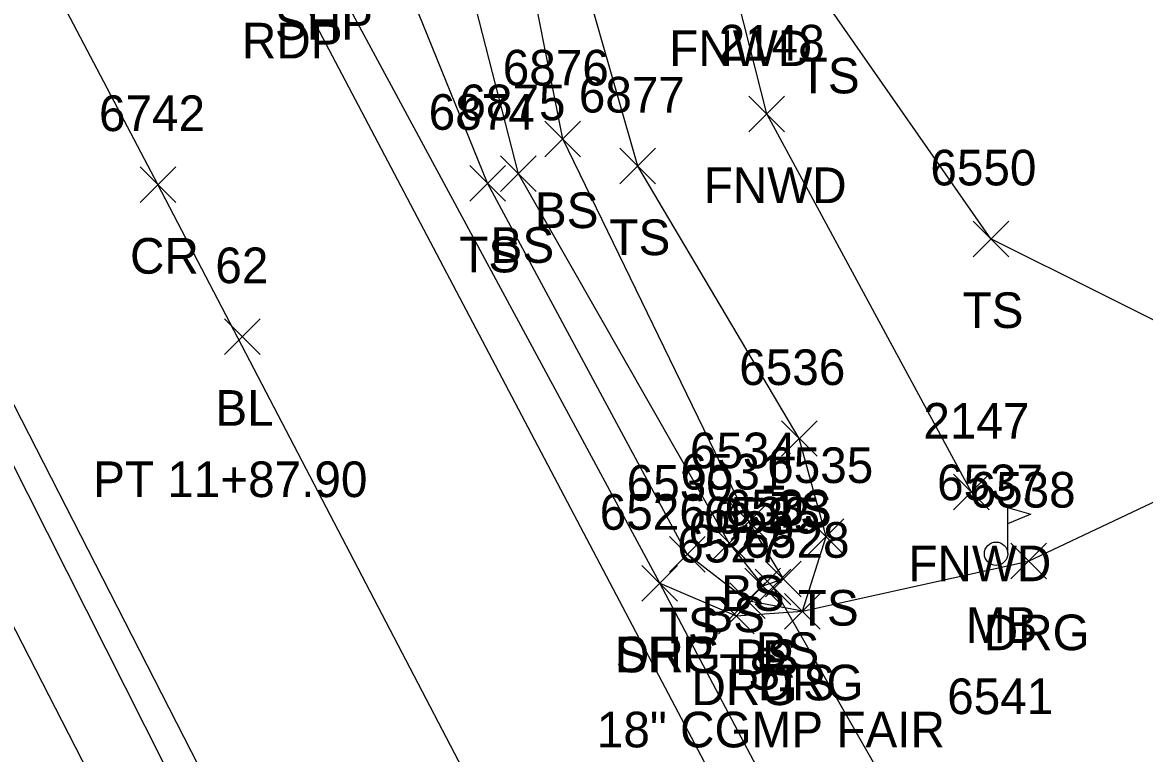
# Model space of a CAD drawing. Extents: x 1439173 to 1457902, y 641926 to 659889.
# Drawn here: x 1448865.4 to 1448928.4, y 643721.4 to 643762.4 of the extents above; entities that cross this region are included whole.
import ezdxf

# ---------------------------------------------------------------- set-up
doc = ezdxf.new("R2010")
doc.units = 0
for name, color, linetype in [('C_A', 7, 'Continuous'), ('C_C', 7, 'Continuous'), ('C_I', 7, 'Continuous'), ('C_TIC', 7, 'Continuous'), ('D_A', 7, 'Continuous'), ('D_C', 7, 'Continuous'), ('D_I', 7, 'Continuous'), ('D_TIC', 7, 'Continuous'), ('DCP', 7, 'Continuous'), ('L_A', 7, 'Continuous'), ('L_C', 7, 'Continuous'), ('L_I', 7, 'Continuous'), ('L_TIC', 7, 'Continuous'), ('LELB', 7, 'Continuous'), ('LFNC', 7, 'Continuous'), ('LMB', 7, 'Continuous'), ('P_A', 7, 'Continuous'), ('P_I', 7, 'Continuous'), ('P_TIC', 7, 'Continuous'), ('PET', 7, 'Continuous'), ('PRC', 7, 'Continuous'), ('PSP', 7, 'Continuous'), ('R_A', 7, 'Continuous'), ('R_I', 7, 'Continuous'), ('R_TIC', 7, 'Continuous'), ('RDG', 7, 'Continuous')]:
    doc.layers.add(name, color=color, linetype=linetype)

msp = doc.modelspace()

# ---------------------------------------------------------------- linework, layer by layer
at = {"layer": 'C_TIC'}
for points in [[(1448876.776, 643743.793), (1448878.776, 643745.793)], [(1448878.776, 643743.793), (1448876.776, 643745.793)]]:
    msp.add_lwpolyline(points, dxfattribs=at)
at = {"layer": 'D_TIC'}
for points in [[(1448906.548, 643729.752), (1448908.548, 643731.752)], [(1448908.548, 643729.752), (1448906.548, 643731.752)]]:
    msp.add_lwpolyline(points, dxfattribs=at)
at = {"layer": 'DCP'}
msp.add_lwpolyline([(1448919.882, 643709.176), (1448907.548, 643730.752)], dxfattribs=at)
at = {"layer": 'L_TIC'}
for points in [[(1448906.192, 643756.286), (1448908.192, 643758.286)], [(1448908.192, 643756.286), (1448906.192, 643758.286)], [(1448894.749, 643754.884), (1448896.749, 643756.884)], [(1448896.749, 643754.884), (1448894.749, 643756.884)], [(1448898.961, 643753.367), (1448900.961, 643755.367)], [(1448900.961, 643753.367), (1448898.961, 643755.367)], [(1448892.263, 643752.935), (1448894.263, 643754.935)], [(1448894.263, 643752.935), (1448892.263, 643754.935)], [(1448890.538, 643752.399), (1448892.538, 643754.399)], [(1448892.538, 643752.399), (1448890.538, 643754.399)], [(1448918.768, 643749.279), (1448920.768, 643751.279)], [(1448920.768, 643749.279), (1448918.768, 643751.279)], [(1448908.016, 643738.08), (1448910.016, 643740.08)], [(1448910.016, 643738.08), (1448908.016, 643740.08)], [(1448917.675, 643735.073), (1448919.675, 643737.073)], [(1448919.675, 643735.073), (1448917.675, 643737.073)], [(1448905.193, 643733.411), (1448907.193, 643735.411)], [(1448907.193, 643733.411), (1448905.193, 643735.411)], [(1448909.528, 643732.582), (1448911.528, 643734.582)], [(1448911.528, 643732.582), (1448909.528, 643734.582)], [(1448904.092, 643732.215), (1448906.092, 643734.215)], [(1448906.092, 643732.215), (1448904.092, 643734.215)], [(1448904.092, 643732.215), (1448906.092, 643734.215)], [(1448906.092, 643732.215), (1448904.092, 643734.215)], [(1448901.734, 643731.59), (1448903.734, 643733.59)], [(1448903.734, 643731.59), (1448901.734, 643733.59)], [(1448905.974, 643729.807), (1448907.974, 643731.807)], [(1448907.974, 643729.807), (1448905.974, 643731.807)], [(1448907.131, 643730.204), (1448909.131, 643732.204)], [(1448909.131, 643730.204), (1448907.131, 643732.204)], [(1448905.116, 643728.98), (1448907.116, 643730.98)], [(1448907.116, 643728.98), (1448905.116, 643730.98)], [(1448908.197, 643728.39), (1448910.197, 643730.39)], [(1448910.197, 643728.39), (1448908.197, 643730.39)], [(1448908.197, 643728.39), (1448910.197, 643730.39)], [(1448910.197, 643728.39), (1448908.197, 643730.39)]]:
    msp.add_lwpolyline(points, dxfattribs=at)
at = {"layer": 'LELB'}
for points in [[(1448909.197, 643729.39), (1448906.116, 643729.98), (1448902.734, 643732.59), (1448891.538, 643753.399), (1448885.605, 643768.019), (1448878.521, 643783.538), (1448870.378, 643798.091), (1448862.58, 643811.811), (1448854.276, 643826.812), (1448838.963, 643860.888), (1448826.836, 643881.165), (1448819.944, 643894.502), (1448797.652, 643933.24), (1448780.238, 643967.088), (1448761.694, 644002.145), (1448746.211, 644032.5), (1448726.199, 644073.88)], [(1448940.786, 643577.927), (1448919.269, 643624.155), (1448900.781, 643658.743), (1448885.804, 643689.165), (1448877.748, 643703.576), (1448856.466, 643745.026), (1448837.548, 643780.248), (1448824.279, 643805.438), (1448810.734, 643829.913), (1448787.199, 643874.285), (1448782.432, 643882.705), (1448771.37, 643901.555), (1448759.395, 643927.615), (1448747.423, 643949.444), (1448734.25, 643972.546), (1448714.165, 644015.511), (1448690.322, 644058.367)], [(1448905.092, 643733.215), (1448906.974, 643730.807), (1448908.131, 643731.204), (1448906.193, 643734.411), (1448895.749, 643755.884), (1448892.962, 643769.945), (1448887.765, 643800.921), (1448885.641, 643819.169), (1448893.676, 643829.162), (1448894.449, 643833.22), (1448892.201, 643837.365), (1448884.102, 643842.019), (1448882.434, 643835.273), (1448877.693, 643835.652), (1448876.059, 643854.096), (1448884.608, 643849.666), (1448903.911, 643861.643), (1448886.483, 643858.598), (1448878.127, 643861.993), (1448876.453, 643873.193), (1448877.428, 643885.559), (1448880.281, 643887.778)], [(1448905.092, 643733.215), (1448893.263, 643753.935), (1448889.417, 643768.961), (1448879.833, 643804.468), (1448871.354, 643828), (1448865.98, 643828.453)], [(1448909.197, 643729.39), (1448910.528, 643733.582), (1448909.016, 643739.08), (1448899.961, 643754.367), (1448895.29, 643770.696), (1448890.322, 643799.966), (1448905.192, 643812.204)], [(1448943.014, 643748.408), (1448932.363, 643744.003), (1448919.768, 643750.279), (1448910.582, 643763.441), (1448918.252, 643773.604), (1448934.127, 643789.397), (1448938.156, 643798.401)]]:
    msp.add_lwpolyline(points, dxfattribs=at)
at = {"layer": 'LFNC'}
msp.add_lwpolyline([(1448918.675, 643736.073), (1448907.192, 643757.286), (1448905.261, 643764.971), (1448906.724, 643772.007), (1448911.472, 643778.863)], dxfattribs=at)
at = {"layer": 'LMB'}
for p, q in [((1448920.708, 643735.218), (1448922.002, 643734.836)), ((1448920.714, 643732.626), (1448920.713, 643735.22)), ((1448920.713, 643734.319), (1448921.995, 643734.827)), ((1448920.058, 643732.617), (1448920.058, 643732.617))]:
    msp.add_line(p, q, dxfattribs=at)
msp.add_circle((1448920.058, 643732.617), 0.656, dxfattribs=at)
at = {"layer": 'P_TIC'}
for points in [[(1448872.044, 643752.326), (1448874.044, 643754.326)], [(1448874.044, 643752.326), (1448872.044, 643754.326)], [(1448900.189, 643729.961), (1448902.189, 643731.961)], [(1448902.189, 643729.961), (1448900.189, 643731.961)]]:
    msp.add_lwpolyline(points, dxfattribs=at)
at = {"layer": 'PET'}
for points in [[(1449162.581, 643198.272), (1449141.478, 643242.395), (1449121.689, 643284.019), (1449089.798, 643350.471), (1449063.608, 643404.763), (1449045.086, 643442.414), (1449024.862, 643484.454), (1449010.101, 643514.114), (1448990.81, 643553.035), (1448970.838, 643592.715), (1448947.224, 643637.956), (1448929.605, 643671.834), (1448913.026, 643703.205), (1448880.265, 643765.401), (1448860.142, 643803.648), (1448849.295, 643824.32), (1448831.931, 643856.996), (1448813.546, 643891.177), (1448792.864, 643930.507), (1448774.914, 643964.184), (1448756.706, 643999.716), (1448741.681, 644029.904), (1448721.663, 644072.108)], [(1449139.974, 643188.126), (1449117.597, 643232.767), (1449099.108, 643273.199), (1449066.342, 643340.972), (1449039.441, 643395.715), (1449020.72, 643432.948), (1449000.265, 643474.215), (1448984.453, 643505.698), (1448966.627, 643542.125), (1448946.778, 643580.795), (1448923.535, 643626.671), (1448906.333, 643660.758), (1448890.573, 643691.551), (1448882.774, 643706.141), (1448861.662, 643747.378), (1448842.888, 643782.499), (1448829.181, 643808.282), (1448815.052, 643835.061), (1448764.915, 643929.878), (1448739.21, 643978.475), (1448719.136, 644017.804), (1448697.573, 644061.644)]]:
    msp.add_lwpolyline(points, dxfattribs=at)
at = {"layer": 'PRC'}
msp.add_lwpolyline([(1449151.129, 643193.264), (1449129.917, 643237.179), (1449110.209, 643278.66), (1449077.821, 643346.328), (1449052.307, 643400.081), (1449033.568, 643437.636), (1449013.307, 643480.221), (1448998.166, 643509.98), (1448979.417, 643547.937), (1448959.999, 643587.026), (1448936.541, 643632.544), (1448918.641, 643666.677), (1448902.118, 643697.964), (1448893.713, 643713.684), (1448873.044, 643753.326), (1448854.508, 643788.551), (1448840.553, 643814.737), (1448825.904, 643842.483), (1448798.392, 643894.2), (1448777.046, 643935.058), (1448750.784, 643985.196), (1448731.141, 644023.278), (1448710.458, 644067.889)], dxfattribs=at)
at = {"layer": 'PSP'}
for points in [[(1448977.119, 643597.858), (1448952.223, 643640.32), (1448934.182, 643673.754), (1448916.627, 643701.762), (1448901.189, 643730.961), (1448882.071, 643766.446), (1448862.012, 643805.036), (1448851.258, 643825.513), (1448833.678, 643857.893), (1448815.319, 643892.207), (1448795.505, 643930.366), (1448776.764, 643965.35), (1448758.73, 644000.568), (1448743.185, 644030.791), (1448723.718, 644072.962)], [(1448943.457, 643579.586), (1448921.836, 643625.914), (1448904.325, 643659.565), (1448888.541, 643690.757), (1448881.081, 643705.57), (1448860.261, 643746.808), (1448841.849, 643781.754), (1448827.911, 643807.717), (1448814.103, 643834.426), (1448788.68, 643883.016), (1448774.827, 643907.866), (1448763.643, 643929.448), (1448738.411, 643977.89), (1448718.766, 644017.47), (1448697.573, 644061.644)]]:
    msp.add_lwpolyline(points, dxfattribs=at)
at = {"layer": 'R_TIC'}
for points in [[(1448920.881, 643731.203), (1448922.881, 643733.203)], [(1448922.881, 643731.203), (1448920.881, 643733.203)], [(1448900.189, 643729.961), (1448902.189, 643731.961)], [(1448902.189, 643729.961), (1448900.189, 643731.961)], [(1448904.485, 643728.125), (1448906.485, 643730.125)], [(1448906.485, 643728.125), (1448904.485, 643730.125)], [(1448908.197, 643728.39), (1448910.197, 643730.39)], [(1448910.197, 643728.39), (1448908.197, 643730.39)]]:
    msp.add_lwpolyline(points, dxfattribs=at)
at = {"layer": 'RDG'}
msp.add_lwpolyline([(1448901.189, 643730.961), (1448905.485, 643729.125), (1448909.197, 643729.39), (1448921.881, 643732.203), (1448950.005, 643745.496)], dxfattribs=at)

# ---------------------------------------------------------------- texts
at = {"layer": 'C_A'}
msp.add_text('BL', height=2, dxfattribs=at).set_placement((1448876.264, 643739.793))
at = {"layer": 'C_C'}
msp.add_text('PT 11+87.90', height=2, dxfattribs=at).set_placement((1448869.406, 643735.793))
at = {"layer": 'C_I'}
msp.add_text('62', height=2, dxfattribs=at).set_placement((1448876.264, 643747.793))
at = {"layer": 'D_A'}
msp.add_text('P', height=2, dxfattribs=at).set_placement((1448906.926, 643725.752))
at = {"layer": 'D_C'}
msp.add_text('18" CGMP FAIR', height=2, dxfattribs=at).set_placement((1448897.666, 643721.752))
at = {"layer": 'D_I'}
msp.add_text('6525', height=2, dxfattribs=at).set_placement((1448904.241, 643733.752))
at = {"layer": 'L_A'}
for s, p in [('FNWD', (1448901.725, 643759.971)), ('TS', (1448908.991, 643758.441)), ('FNWD', (1448903.656, 643752.286)), ('BS', (1448894.19, 643750.884)), ('TS', (1448898.37, 643749.367)), ('BS', (1448891.704, 643748.935)), ('TS', (1448889.947, 643748.399)), ('TS', (1448918.178, 643745.279)), ('TS', (1448907.426, 643734.08)), ('FNWD', (1448915.14, 643731.073)), ('BS', (1448904.634, 643729.411)), ('TS', (1448908.938, 643728.582)), ('BS', (1448903.533, 643728.215)), ('BS', (1448903.533, 643728.215)), ('TS', (1448901.143, 643727.59)), ('MB', (1448918.365, 643727.617)), ('BS', (1448906.572, 643726.204)), ('BS', (1448905.415, 643725.807)), ('TS', (1448904.526, 643724.98)), ('TS', (1448907.607, 643724.39)), ('TS', (1448907.607, 643724.39))]:
    msp.add_text(s, height=2, dxfattribs=at).set_placement(p)
at = {"layer": 'L_C'}
msp.add_text('6541', height=2, dxfattribs=at).set_placement((1448917.318, 643723.617))
at = {"layer": 'L_I'}
for s, p in [('2148', (1448904.499, 643760.286)), ('6876', (1448892.387, 643758.884)), ('6875', (1448889.956, 643756.935)), ('6877', (1448896.654, 643757.367)), ('6874', (1448888.231, 643756.399)), ('6550', (1448916.375, 643753.279)), ('6536', (1448905.654, 643742.08)), ('2147', (1448915.982, 643739.073)), ('6534', (1448902.886, 643737.411)), ('6531', (1448902.352, 643736.215)), ('6531', (1448902.352, 643736.215)), ('6535', (1448907.221, 643736.582)), ('6530', (1448899.34, 643735.59)), ('6537', (1448916.751, 643735.617)), ('6533', (1448904.824, 643734.204)), ('6532', (1448903.667, 643733.807)), ('6529', (1448902.801, 643732.98)), ('6528', (1448905.89, 643732.39)), ('6528', (1448905.89, 643732.39))]:
    msp.add_text(s, height=2, dxfattribs=at).set_placement(p)
at = {"layer": 'P_A'}
for s, p in [('SHP', (1448879.607, 643761.446)), ('RDP', (1448877.753, 643760.401)), ('CR', (1448871.477, 643748.326)), ('SHP', (1448898.725, 643725.961))]:
    msp.add_text(s, height=2, dxfattribs=at).set_placement(p)
at = {"layer": 'P_I'}
for s, p in [('6742', (1448869.737, 643756.326)), ('6526', (1448897.827, 643733.961))]:
    msp.add_text(s, height=2, dxfattribs=at).set_placement(p)
at = {"layer": 'R_A'}
for p in [(1448919.369, 643727.203), (1448898.677, 643725.961), (1448902.973, 643724.125), (1448906.685, 643724.39)]:
    msp.add_text('DRG', height=2, dxfattribs=at).set_placement(p)
at = {"layer": 'R_I'}
for s, p in [('6538', (1448918.573, 643735.203)), ('6526', (1448897.827, 643733.961)), ('6528', (1448905.89, 643732.39)), ('6527', (1448902.178, 643732.125))]:
    msp.add_text(s, height=2, dxfattribs=at).set_placement(p)

doc.saveas('drawing.dxf')
